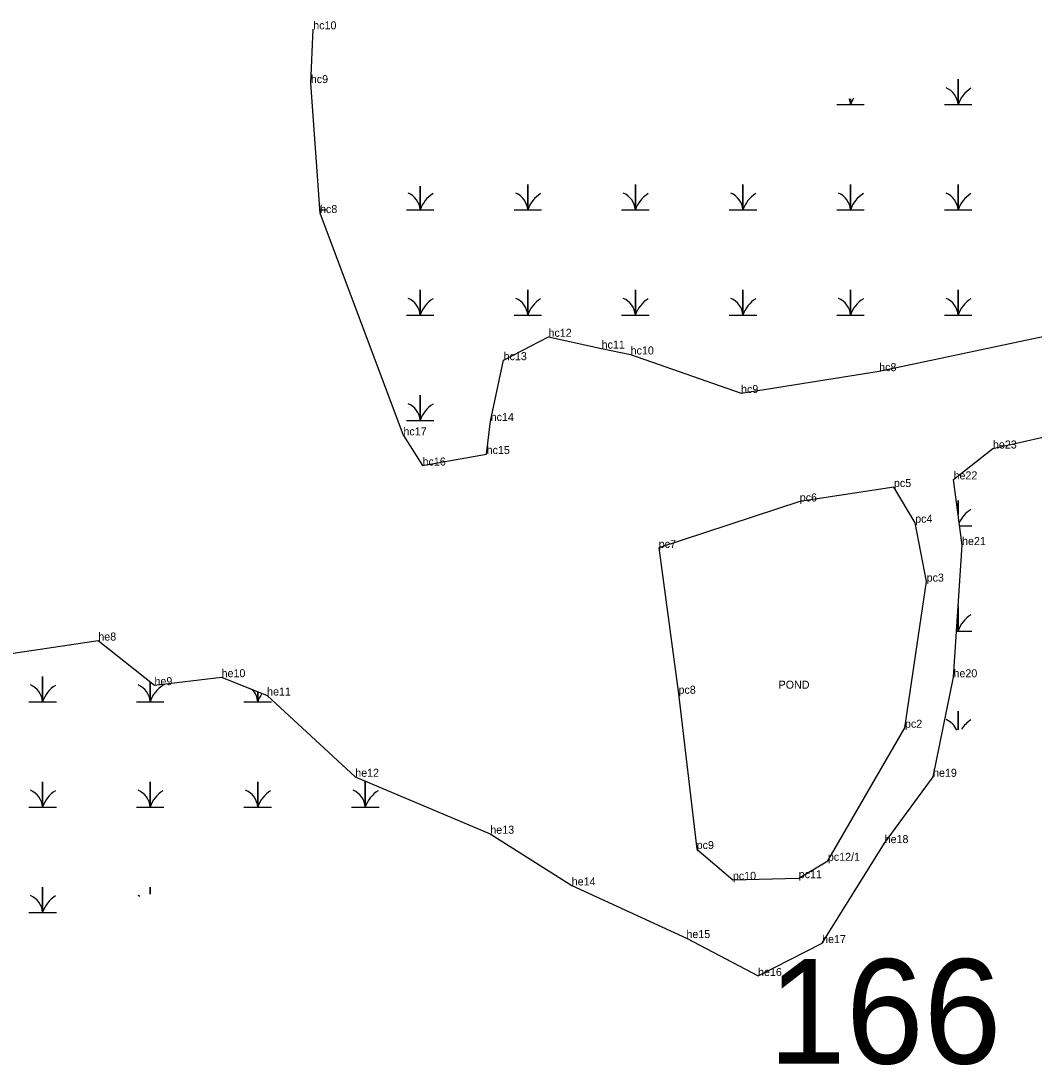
# Model space of a CAD drawing. Extents: x 2072529 to 2268796, y 436423 to 470406.
# Drawn here: x 2184796 to 2185430, y 452796 to 453448 of the extents above; entities that cross this region are included whole.
import ezdxf

# ---------------------------------------------------------------- set-up
doc = ezdxf.new("R2010")
doc.units = 0
for name, color, linetype in [('Default', 7, 'Continuous'), ('Exist Environmental Wetland Boundary', 7, 'Continuous'), ('Exist Environmental Wetland Boundary Cogo Comment', 7, 'Continuous'), ('Exist Hydro Jurisdictional Stream or Body of Water NEU Mitigable', 7, 'Continuous'), ('Exist Hydro Jurisdictional Stream or Body of Water NEU Mitigable Cogo Comment', 7, 'Continuous'), ('Exist Hydro Swamp or Marsh', 7, 'Continuous'), ('Old_Level_20', 7, 'Continuous')]:
    doc.layers.add(name, color=color, linetype=linetype)

msp = doc.modelspace()

# ---------------------------------------------------------------- linework, layer by layer
at = {"layer": 'Exist Environmental Wetland Boundary'}
for points in [[(2185035.54, 453189.27), (2184983.4, 453328.2), (2184977.65, 453409.42), (2184979.12, 453443.03)], [(2185035.54, 453189.27), (2185047.47, 453170.42), (2185087.53, 453177.63), (2185090.05, 453198.25), (2185098.16, 453236.27), (2185126.21, 453250.87), (2185159.4, 453243.51), (2185177.54, 453239.84), (2185246.58, 453215.74), (2185332.93, 453229.41), (2185488.36, 453262.36), (2185609.23, 453285.97), (2185712.44, 453309.01), (2185799.6, 453331.13), (2185859.51, 453335.36), (2185947.74, 453355.65), (2186002.8, 453354.08), (2186014.23, 453321.09)], [(2184734.36, 453044.59), (2184844.78, 453061.05), (2184879.9, 453033.18), (2184921.85, 453038.15), (2184950.29, 453026.71), (2185005.39, 452975.93), (2185089.84, 452940.32), (2185140.72, 452908), (2185212.43, 452875.12), (2185257.21, 452851.43), (2185297.24, 452872.01), (2185336.35, 452934.49), (2185366.6, 452975.91), (2185379.38, 453038.1), (2185384.73, 453120.74), (2185379.42, 453161.76), (2185404.06, 453181.06), (2185503.52, 453203.47)]]:
    msp.add_lwpolyline(points, dxfattribs=at)
at = {"layer": 'Exist Hydro Jurisdictional Stream or Body of Water NEU Mitigable'}
msp.add_lwpolyline([(2185300.84, 452923.4), (2185349.06, 453006.57), (2185362.58, 453097.89), (2185355.44, 453134.7), (2185342.14, 453156.99), (2185283.27, 453147.97), (2185195.12, 453118.93), (2185207.48, 453027.8), (2185218.84, 452930.77), (2185241.45, 452911.51), (2185282.63, 452912.55)], close=True, dxfattribs=at)
at = {"layer": 'Exist Hydro Swamp or Marsh'}
for points in [[(2185373.67, 453396.01), (2185382.27, 453396.01), (2185382.27, 453411.79), (2185382.27, 453396.01), (2185390.87, 453396.01)], [(2185306.42, 453396.01), (2185315.02, 453396.01), (2185315.02, 453399.69)], [(2185315.02, 453399.69), (2185315.02, 453396.01), (2185323.62, 453396.01)], [(2185037.42, 453330.21), (2185046.02, 453330.21), (2185046.02, 453345)], [(2185046.02, 453345), (2185046.02, 453330.21), (2185054.62, 453330.21)], [(2185104.67, 453330.21), (2185113.27, 453330.21), (2185113.27, 453345.99), (2185113.27, 453330.21), (2185121.87, 453330.21)], [(2185171.92, 453330.21), (2185180.52, 453330.21), (2185180.52, 453345.99), (2185180.52, 453330.21), (2185189.12, 453330.21)], [(2185239.17, 453330.21), (2185247.77, 453330.21), (2185247.77, 453345.99), (2185247.77, 453330.21), (2185256.37, 453330.21)], [(2185306.42, 453330.21), (2185315.02, 453330.21), (2185315.02, 453345.99), (2185315.02, 453330.21), (2185323.62, 453330.21)], [(2185373.67, 453330.21), (2185382.27, 453330.21), (2185382.27, 453345.99), (2185382.27, 453330.21), (2185390.87, 453330.21)], [(2184983.26, 453330.21), (2184987.37, 453330.21)], [(2185037.42, 453264.41), (2185046.02, 453264.41), (2185046.02, 453280.19), (2185046.02, 453264.41), (2185054.62, 453264.41)], [(2185104.67, 453264.41), (2185113.27, 453264.41), (2185113.27, 453280.19), (2185113.27, 453264.41), (2185121.87, 453264.41)], [(2185171.92, 453264.41), (2185180.52, 453264.41), (2185180.52, 453280.19), (2185180.52, 453264.41), (2185189.12, 453264.41)], [(2185239.17, 453264.41), (2185247.77, 453264.41), (2185247.77, 453280.19), (2185247.77, 453264.41), (2185256.37, 453264.41)], [(2185306.42, 453264.41), (2185315.02, 453264.41), (2185315.02, 453280.19), (2185315.02, 453264.41), (2185323.62, 453264.41)], [(2185373.67, 453264.41), (2185382.27, 453264.41), (2185382.27, 453280.19), (2185382.27, 453264.41), (2185390.87, 453264.41)], [(2185037.42, 453198.61), (2185046.02, 453198.61), (2185046.02, 453214.39), (2185046.02, 453198.61), (2185054.62, 453198.61)], [(2185382.27, 453139.75), (2185382.27, 453148.59), (2185382.27, 453139.75)], [(2185383.17, 453132.81), (2185390.87, 453132.81)], [(2185381.25, 453067.01), (2185382.27, 453067.01), (2185382.27, 453082.74)], [(2185382.27, 453082.74), (2185382.27, 453067.01), (2185390.87, 453067.01)], [(2184801.35, 453022.81), (2184809.95, 453022.81), (2184809.95, 453038.59), (2184809.95, 453022.81), (2184818.55, 453022.81)], [(2184868.6, 453022.81), (2184877.2, 453022.81), (2184877.2, 453035.32)], [(2184877.2, 453035.32), (2184877.2, 453022.81), (2184885.8, 453022.81)], [(2184935.85, 453022.81), (2184944.45, 453022.81), (2184944.45, 453029.06)], [(2184944.45, 453029.06), (2184944.45, 453022.81), (2184953.05, 453022.81)], [(2185382.27, 453005.18), (2185382.27, 453016.99), (2185382.27, 453005.18)], [(2184801.35, 452957.01), (2184809.95, 452957.01), (2184809.95, 452972.79), (2184809.95, 452957.01), (2184818.55, 452957.01)], [(2184868.6, 452957.01), (2184877.2, 452957.01), (2184877.2, 452972.79), (2184877.2, 452957.01), (2184885.8, 452957.01)], [(2184935.85, 452957.01), (2184944.45, 452957.01), (2184944.45, 452972.79), (2184944.45, 452957.01), (2184953.05, 452957.01)], [(2185003.1, 452957.01), (2185011.7, 452957.01), (2185011.7, 452972.79), (2185011.7, 452957.01), (2185020.3, 452957.01)], [(2184801.35, 452891.21), (2184809.95, 452891.21), (2184809.95, 452906.99), (2184809.95, 452891.21), (2184818.55, 452891.21)], [(2184877.2, 452902.49), (2184877.2, 452906.99), (2184877.2, 452902.49)]]:
    msp.add_lwpolyline(points, dxfattribs=at)
for centre, radius, start, end in [((2185370, 453395.12), 12.3, 4.14034, 67.53497), ((2185400.51, 453389.95), 19.22, 122.12745, 161.62219), ((2185302.75, 453395.12), 12.3, 4.14034, 21.0382), ((2185333.26, 453389.95), 19.22, 148.17741, 161.62219), ((2185033.75, 453329.32), 12.3, 4.14034, 67.53497), ((2185064.26, 453324.15), 19.22, 122.12745, 161.62219), ((2185101, 453329.32), 12.3, 4.14034, 67.53497), ((2185131.51, 453324.15), 19.22, 122.12745, 161.62219), ((2185168.25, 453329.32), 12.3, 4.14034, 67.53497), ((2185198.76, 453324.15), 19.22, 122.12745, 161.62219), ((2185235.5, 453329.32), 12.3, 4.14034, 67.53497), ((2185266.01, 453324.15), 19.22, 122.12745, 161.62219), ((2185302.75, 453329.32), 12.3, 4.14034, 67.53497), ((2185333.26, 453324.15), 19.22, 122.12745, 161.62219), ((2185370, 453329.32), 12.3, 4.14034, 67.53497), ((2185400.51, 453324.15), 19.22, 122.12745, 161.62219), ((2185033.75, 453263.52), 12.3, 4.14034, 67.53497), ((2185064.26, 453258.35), 19.22, 122.12745, 161.62219), ((2185101, 453263.52), 12.3, 4.14034, 67.53497), ((2185131.51, 453258.35), 19.22, 122.12745, 161.62219), ((2185168.25, 453263.52), 12.3, 4.14034, 67.53497), ((2185198.76, 453258.35), 19.22, 122.12745, 161.62219), ((2185235.5, 453263.52), 12.3, 4.14034, 67.53497), ((2185266.01, 453258.35), 19.22, 122.12745, 161.62219), ((2185302.75, 453263.52), 12.3, 4.14034, 67.53497), ((2185333.26, 453258.35), 19.22, 122.12745, 161.62219), ((2185370, 453263.52), 12.3, 4.14034, 67.53497), ((2185400.51, 453258.35), 19.22, 122.12745, 161.62219), ((2185033.75, 453197.72), 12.3, 4.14034, 67.53497), ((2185064.26, 453192.55), 19.22, 122.12745, 161.62219), ((2185400.51, 453126.75), 19.22, 122.12745, 156.06384), ((2185400.51, 453060.95), 19.22, 122.12745, 161.62219), ((2185370, 453066.12), 12.3, 4.14034, 21.05335), ((2184797.68, 453021.92), 12.3, 4.14034, 67.53497), ((2184828.19, 453016.75), 19.22, 122.12745, 161.62219), ((2184864.93, 453021.92), 12.3, 4.14034, 67.53497), ((2184895.44, 453016.75), 19.22, 122.12745, 161.62219), ((2184932.18, 453021.92), 12.3, 4.14034, 43.67086), ((2184962.69, 453016.75), 19.22, 144.20108, 161.62219), ((2185370, 453000.32), 12.3, 22.37951, 67.53497), ((2185400.51, 452995.15), 19.22, 122.12745, 147.00531), ((2184797.68, 452956.12), 12.3, 4.14034, 67.53497), ((2184828.19, 452950.95), 19.22, 122.12745, 161.62219), ((2184864.93, 452956.12), 12.3, 4.14034, 67.53497), ((2184895.44, 452950.95), 19.22, 122.12745, 161.62219), ((2184932.18, 452956.12), 12.3, 4.14034, 67.53497), ((2184962.69, 452950.95), 19.22, 122.12745, 161.62219), ((2184999.43, 452956.12), 12.3, 4.14034, 67.53497), ((2185029.94, 452950.95), 19.22, 122.12745, 161.62219), ((2184797.68, 452890.32), 12.3, 4.14034, 67.53497), ((2184828.19, 452885.15), 19.22, 122.12745, 161.62219), ((2184864.93, 452890.32), 12.3, 61.92098, 67.53497)]:
    msp.add_arc(centre, radius, start, end, dxfattribs=at)
at = {"layer": 'Old_Level_20'}
for p, q in [((2184979.12, 453443.03), (2184979.12, 453443.03)), ((2184977.65, 453409.42), (2184977.65, 453409.42)), ((2184983.4, 453328.2), (2184983.4, 453328.2)), ((2185126.21, 453250.87), (2185126.21, 453250.87)), ((2185159.4, 453243.51), (2185159.4, 453243.51)), ((2185177.54, 453239.84), (2185177.54, 453239.84)), ((2185098.16, 453236.27), (2185098.16, 453236.27)), ((2185332.93, 453229.41), (2185332.93, 453229.41)), ((2185246.58, 453215.74), (2185246.58, 453215.74)), ((2185090.05, 453198.25), (2185090.05, 453198.25)), ((2185035.54, 453189.27), (2185035.54, 453189.27)), ((2185404.06, 453181.06), (2185404.06, 453181.06)), ((2185087.53, 453177.63), (2185087.53, 453177.63)), ((2185047.47, 453170.42), (2185047.47, 453170.42)), ((2185379.42, 453161.76), (2185379.42, 453161.76)), ((2185342.14, 453156.99), (2185342.14, 453156.99)), ((2185283.27, 453147.97), (2185283.27, 453147.97)), ((2185355.44, 453134.7), (2185355.44, 453134.7)), ((2185384.73, 453120.74), (2185384.73, 453120.74)), ((2185195.12, 453118.93), (2185195.12, 453118.93)), ((2185362.58, 453097.89), (2185362.58, 453097.89)), ((2184844.78, 453061.05), (2184844.78, 453061.05)), ((2184921.85, 453038.15), (2184921.85, 453038.15)), ((2185379.38, 453038.1), (2185379.38, 453038.1)), ((2184879.9, 453033.18), (2184879.9, 453033.18)), ((2184950.29, 453026.71), (2184950.29, 453026.71)), ((2185207.48, 453027.8), (2185207.48, 453027.8)), ((2185349.06, 453006.57), (2185349.06, 453006.57)), ((2185005.39, 452975.93), (2185005.39, 452975.93)), ((2185366.6, 452975.91), (2185366.6, 452975.91)), ((2185089.84, 452940.32), (2185089.84, 452940.32)), ((2185218.84, 452930.77), (2185218.84, 452930.77)), ((2185336.35, 452934.49), (2185336.35, 452934.49)), ((2185300.84, 452923.4), (2185300.84, 452923.4)), ((2185241.45, 452911.51), (2185241.45, 452911.51)), ((2185282.63, 452912.55), (2185282.63, 452912.55)), ((2185140.72, 452908), (2185140.72, 452908)), ((2185212.43, 452875.12), (2185212.43, 452875.12)), ((2185297.24, 452872.01), (2185297.24, 452872.01)), ((2185257.21, 452851.43), (2185257.21, 452851.43))]:
    msp.add_line(p, q, dxfattribs=at)

# ---------------------------------------------------------------- texts
at = {"layer": 'Default'}
msp.add_text('166', height=65.34, dxfattribs=at).set_placement((2185263.56, 452796.66))
at = {"layer": 'Exist Environmental Wetland Boundary Cogo Comment'}
for s, p in [('hc10', (2184979.12, 453443.03)), ('hc9', (2184977.65, 453409.42)), ('hc8', (2184983.4, 453328.2)), ('hc12', (2185126.21, 453250.87)), ('hc11', (2185159.4, 453243.51)), ('hc10', (2185177.54, 453239.84)), ('hc13', (2185098.16, 453236.27)), ('hc8', (2185332.93, 453229.41)), ('hc9', (2185246.58, 453215.74)), ('hc14', (2185090.05, 453198.25)), ('hc17', (2185035.54, 453189.27)), ('he23', (2185404.06, 453181.06)), ('hc15', (2185087.53, 453177.63)), ('hc16', (2185047.47, 453170.42)), ('he22', (2185379.42, 453161.76)), ('he21', (2185384.73, 453120.74)), ('he8', (2184844.78, 453061.05)), ('he10', (2184921.85, 453038.15)), ('he20', (2185379.38, 453038.1)), ('he9', (2184879.9, 453033.18)), ('he11', (2184950.29, 453026.71)), ('he12', (2185005.39, 452975.93)), ('he19', (2185366.6, 452975.91)), ('he13', (2185089.84, 452940.32)), ('he18', (2185336.35, 452934.49)), ('he14', (2185140.72, 452908)), ('he15', (2185212.43, 452875.12)), ('he17', (2185297.24, 452872.01)), ('he16', (2185257.21, 452851.43))]:
    msp.add_text(s, height=5, dxfattribs=at).set_placement(p)
at = {"layer": 'Exist Hydro Jurisdictional Stream or Body of Water NEU Mitigable Cogo Comment'}
for s, p in [('pc5', (2185342.14, 453156.99)), ('pc6', (2185283.27, 453147.97)), ('pc4', (2185355.44, 453134.7)), ('pc7', (2185195.12, 453118.93)), ('pc3', (2185362.58, 453097.89)), ('POND', (2185270.05, 453030.99)), ('pc8', (2185207.48, 453027.8)), ('pc2', (2185349.06, 453006.57)), ('pc9', (2185218.84, 452930.77)), ('pc12/1', (2185300.84, 452923.4)), ('pc10', (2185241.45, 452911.51)), ('pc11', (2185282.63, 452912.55))]:
    msp.add_text(s, height=5, dxfattribs=at).set_placement(p)

doc.saveas('drawing.dxf')
